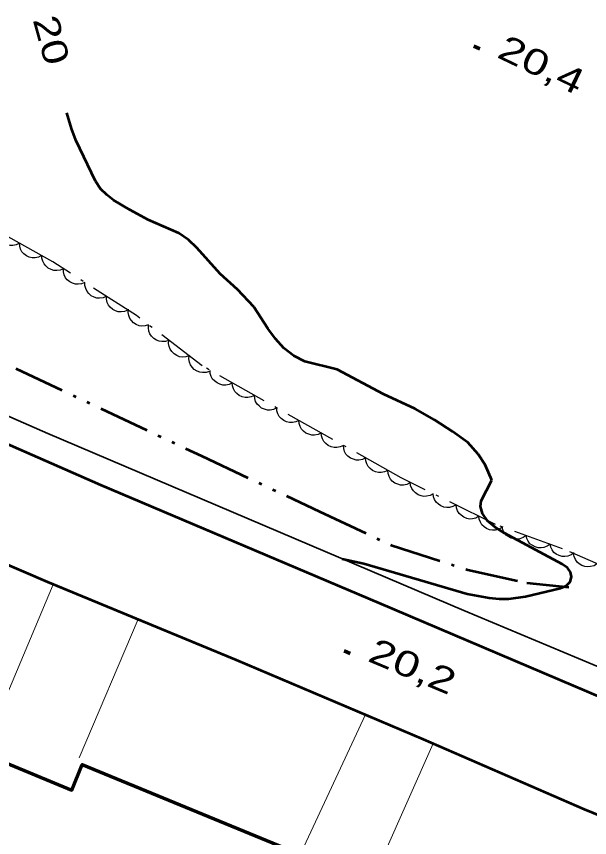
# Model space of a CAD drawing. Extents: x 355726 to 357533, y 5103782 to 5105258.
# Drawn here: x 356530.91 to 356564.63, y 5104563.09 to 5104611.37 of the extents above; entities that cross this region are included whole.
import ezdxf
from ezdxf.enums import TextEntityAlignment as Align

# ---------------------------------------------------------------- set-up
doc = ezdxf.new("R2010")
doc.units = 0
doc.header["$LTSCALE"] = 0.6
for name, pattern in [('DASH_DOUBLE_DOT', [9.2, 5, -1.2, 0.3, -1.2, 0.3, -1.2]), ('DOT_DASHED', [7.7, 5, -1.2, 0.3, -1.2]), ('LONG_DASHED', [7.5, 6, -1.5])]:
    doc.linetypes.add(name, pattern=pattern)
for name, color, linetype, lineweight in [('1', 7, 'LONG_DASHED', 53), ('19', 7, 'Continuous', 13), ('21', 7, 'LONG_DASHED', 35), ('22', 7, 'Continuous', 13), ('3', 7, 'Continuous', 140), ('31', 7, 'Continuous', 35), ('4', 7, 'DASH_DOUBLE_DOT', 53), ('44', 7, 'Continuous', 25)]:
    doc.layers.add(name, color=color, linetype=linetype, lineweight=lineweight)

msp = doc.modelspace()

# ---------------------------------------------------------------- linework, layer by layer
at = {"layer": '1'}
msp.add_lwpolyline([(356558.87, 5104584.11), (356558.48, 5104585.01), (356558.07, 5104585.63), (356557.46, 5104586.32), (356556.56, 5104586.97), (356555.5, 5104587.65), (356554.36, 5104588.3), (356552.5, 5104589.17), (356549.77, 5104590.62), (356547.87, 5104591.08), (356547.23, 5104591.41), (356546.64, 5104591.86), (356546.14, 5104592.41), (356545.69, 5104593.03), (356544.88, 5104594.3), (356543.91, 5104595.32), (356542.9, 5104596.23), (356541.52, 5104597.76), (356541.03, 5104598.24), (356540.46, 5104598.62), (356538.66, 5104599.41), (356537.58, 5104600), (356536.62, 5104600.57), (356536.22, 5104600.88), (356535.86, 5104601.24), (356535.55, 5104601.69), (356534.4, 5104604.09), (356534.14, 5104604.79), (356533.88, 5104605.7)], dxfattribs=at)
at = {"layer": '1', "linetype": 'Continuous'}
msp.add_lwpolyline([(356550.08, 5104579.48), (356551.35, 5104579.21), (356557.42, 5104577.43), (356558.72, 5104577.18), (356559.3, 5104577.13), (356559.87, 5104577.13), (356560.85, 5104577.26), (356562.92, 5104577.76), (356563.24, 5104577.9), (356563.48, 5104578.13), (356563.57, 5104578.42), (356563.51, 5104578.7), (356563.32, 5104578.95), (356563.01, 5104579.17), (356559.63, 5104580.99), (356559.1, 5104581.33), (356558.63, 5104581.71), (356558.32, 5104582.15), (356558.21, 5104582.55), (356558.25, 5104582.88), (356558.87, 5104584.11)], dxfattribs=at)
at = {"layer": '19'}
for p, q in [((356528.94, 5104568.18), (356533.07, 5104577.98)), ((356534.6, 5104567.78), (356538.06, 5104575.93)), ((356551.45, 5104570.32), (356542.58, 5104551.38)), ((356546.84, 5104549.3), (356555.42, 5104568.63))]:
    msp.add_line(p, q, dxfattribs=at)
at = {"layer": '21', "linetype": 'Continuous', "lineweight": 53}
for points in [[(356693.14, 5104528.73), (356686.68, 5104529.92), (356680.03, 5104531.03), (356673.33, 5104532.33), (356665.22, 5104534.03), (356657.79, 5104535.79), (356652.65, 5104537.11), (356647.74, 5104538.45), (356642.86, 5104540.01), (356635.96, 5104542.32), (356627.51, 5104545.55), (356619.53, 5104548.72), (356610.91, 5104552.22), (356603.07, 5104555.38), (356593.89, 5104559.3), (356586.78, 5104562.33), (356578.28, 5104565.76), (356566.31, 5104570.9), (356552.24, 5104576.88), (356535.87, 5104583.82), (356518.47, 5104591.44)], [(356523.7, 5104582.01), (356532.74, 5104578.12), (356543.84, 5104573.55), (356554.84, 5104568.88), (356564.31, 5104564.76), (356575.06, 5104560.38), (356580.66, 5104557.99), (356585.71, 5104555.84), (356585.91, 5104555.76), (356595.32, 5104551.71), (356605.09, 5104547.74), (356615.3, 5104543.55), (356624.81, 5104539.71), (356632.34, 5104536.86), (356640.18, 5104534.16), (356644.62, 5104532.78), (356647.74, 5104531.82), (356656.47, 5104529.46), (356664.44, 5104527.84), (356667.19, 5104527.23), (356672.07, 5104526.15), (356673.3, 5104525.88), (356683.29, 5104524.12), (356693.15, 5104522.5)]]:
    msp.add_lwpolyline(points, dxfattribs=at)
at = {"layer": '22', "lineweight": 35}
msp.add_lwpolyline([(356517.76, 5104593.42), (356532.75, 5104586.84), (356557.23, 5104576.44), (356579.99, 5104566.91), (356584.74, 5104564.9), (356602.02, 5104557.59), (356616.07, 5104551.83), (356627.55, 5104547.21), (356637.92, 5104543.34), (356648.95, 5104539.92), (356661.44, 5104536.63), (356672.33, 5104534.13), (356676.16, 5104533.42), (356680.85, 5104532.55), (356682.64, 5104532.23), (356688.85, 5104531.14), (356694.02, 5104530.23)], dxfattribs=at)
at = {"layer": '3'}
for p, q in [((356557.81, 5104609.63), (356558.17, 5104609.46)), ((356550.18, 5104574.07), (356550.54, 5104573.91))]:
    msp.add_line(p, q, dxfattribs=at)
at = {"layer": '31', "lineweight": 70}
msp.add_lwpolyline([(356546.63, 5104562.5), (356542.31, 5104552.01), (356538.06, 5104553.76), (356537.35, 5104552.04), (356534.84, 5104553.08), (356535.6, 5104554.93), (356529.89, 5104557.29), (356527.77, 5104552.15), (356522.73, 5104554.22), (356524.95, 5104559.63), (356524.7, 5104559.73), (356528.24, 5104568.32), (356534.16, 5104565.88), (356534.78, 5104567.38), (356546.63, 5104562.5)], close=True, dxfattribs=at)
at = {"layer": '4'}
msp.add_lwpolyline([(356530.87, 5104590.67), (356541.8, 5104585.53), (356548.74, 5104582.26), (356552.95, 5104580.28), (356557.46, 5104578.84), (356560.94, 5104578.07), (356563.41, 5104577.82)], dxfattribs=at)
at = {"layer": '44', "linetype": 'DOT_DASHED'}
msp.add_lwpolyline([(356566.21, 5104578.68), (356563.04, 5104580.07), (356559.1, 5104581.5), (356553.54, 5104584.24), (356541.84, 5104590.82), (356537.97, 5104593.78), (356533.04, 5104596.94), (356528.54, 5104599.47)], dxfattribs=at)
at = {"layer": '44'}
for points in [[(356531.08, 5104598.04), (356530.89, 5104597.95), (356530.69, 5104597.91), (356530.53, 5104597.91), (356530.36, 5104597.95), (356530.19, 5104598.03), (356530.04, 5104598.15), (356529.92, 5104598.26), (356529.84, 5104598.42), (356529.79, 5104598.6), (356529.77, 5104598.78)], [(356532.39, 5104597.31), (356532.2, 5104597.21), (356532, 5104597.18), (356531.84, 5104597.17), (356531.66, 5104597.22), (356531.5, 5104597.29), (356531.35, 5104597.41), (356531.23, 5104597.53), (356531.15, 5104597.69), (356531.1, 5104597.86), (356531.08, 5104598.04)], [(356533.67, 5104596.53), (356533.48, 5104596.45), (356533.28, 5104596.43), (356533.11, 5104596.43), (356532.95, 5104596.49), (356532.78, 5104596.57), (356532.64, 5104596.7), (356532.53, 5104596.82), (356532.46, 5104596.98), (356532.41, 5104597.16), (356532.41, 5104597.34)], [(356534.94, 5104595.73), (356534.74, 5104595.64), (356534.54, 5104595.62), (356534.38, 5104595.62), (356534.21, 5104595.68), (356534.05, 5104595.76), (356533.9, 5104595.89), (356533.8, 5104596.01), (356533.72, 5104596.18), (356533.68, 5104596.35), (356533.67, 5104596.53)], [(356536.2, 5104594.92), (356536.01, 5104594.83), (356535.8, 5104594.81), (356535.64, 5104594.81), (356535.47, 5104594.87), (356535.31, 5104594.95), (356535.17, 5104595.08), (356535.06, 5104595.2), (356534.99, 5104595.37), (356534.94, 5104595.55), (356534.94, 5104595.73)], [(356537.46, 5104594.11), (356537.27, 5104594.02), (356537.07, 5104594), (356536.9, 5104594), (356536.73, 5104594.06), (356536.57, 5104594.14), (356536.43, 5104594.27), (356536.32, 5104594.4), (356536.25, 5104594.56), (356536.2, 5104594.74), (356536.2, 5104594.92)], [(356538.68, 5104593.24), (356538.48, 5104593.17), (356538.28, 5104593.16), (356538.12, 5104593.18), (356537.95, 5104593.25), (356537.8, 5104593.35), (356537.67, 5104593.49), (356537.57, 5104593.62), (356537.51, 5104593.78), (356537.48, 5104593.97), (356537.49, 5104594.15)], [(356539.87, 5104592.32), (356539.67, 5104592.26), (356539.47, 5104592.25), (356539.31, 5104592.27), (356539.14, 5104592.34), (356538.99, 5104592.44), (356538.86, 5104592.58), (356538.76, 5104592.71), (356538.7, 5104592.87), (356538.67, 5104593.06), (356538.68, 5104593.24)], [(356541.06, 5104591.41), (356540.87, 5104591.35), (356540.66, 5104591.34), (356540.5, 5104591.36), (356540.34, 5104591.43), (356540.18, 5104591.53), (356540.05, 5104591.67), (356539.95, 5104591.8), (356539.89, 5104591.96), (356539.86, 5104592.14), (356539.87, 5104592.32)], [(356542.26, 5104590.5), (356542.06, 5104590.44), (356541.85, 5104590.43), (356541.69, 5104590.45), (356541.53, 5104590.51), (356541.37, 5104590.61), (356541.24, 5104590.75), (356541.14, 5104590.88), (356541.09, 5104591.05), (356541.05, 5104591.23), (356541.06, 5104591.41)], [(356543.6, 5104589.83), (356543.42, 5104589.73), (356543.22, 5104589.7), (356543.05, 5104589.69), (356542.88, 5104589.74), (356542.71, 5104589.82), (356542.56, 5104589.94), (356542.45, 5104590.05), (356542.37, 5104590.21), (356542.31, 5104590.38), (356542.3, 5104590.56)], [(356544.91, 5104589.09), (356544.72, 5104589), (356544.52, 5104588.97), (356544.36, 5104588.96), (356544.19, 5104589), (356544.02, 5104589.08), (356543.87, 5104589.2), (356543.76, 5104589.32), (356543.68, 5104589.47), (356543.62, 5104589.65), (356543.6, 5104589.83)], [(356546.22, 5104588.36), (356546.03, 5104588.26), (356545.83, 5104588.23), (356545.67, 5104588.22), (356545.5, 5104588.27), (356545.33, 5104588.34), (356545.18, 5104588.47), (356545.06, 5104588.58), (356544.98, 5104588.74), (356544.93, 5104588.91), (356544.91, 5104589.09)], [(356547.53, 5104587.62), (356547.34, 5104587.53), (356547.14, 5104587.49), (356546.97, 5104587.49), (356546.8, 5104587.53), (356546.64, 5104587.61), (356546.49, 5104587.73), (356546.37, 5104587.85), (356546.29, 5104588), (356546.23, 5104588.18), (356546.22, 5104588.36)], [(356548.83, 5104586.89), (356548.65, 5104586.79), (356548.45, 5104586.76), (356548.28, 5104586.75), (356548.11, 5104586.8), (356547.94, 5104586.87), (356547.79, 5104586.99), (356547.68, 5104587.11), (356547.6, 5104587.27), (356547.54, 5104587.44), (356547.53, 5104587.62)], [(356550.14, 5104586.15), (356549.95, 5104586.06), (356549.75, 5104586.02), (356549.59, 5104586.02), (356549.42, 5104586.06), (356549.25, 5104586.14), (356549.1, 5104586.26), (356548.99, 5104586.37), (356548.91, 5104586.53), (356548.85, 5104586.71), (356548.83, 5104586.89)], [(356551.45, 5104585.42), (356551.26, 5104585.32), (356551.06, 5104585.29), (356550.9, 5104585.28), (356550.73, 5104585.33), (356550.56, 5104585.4), (356550.41, 5104585.52), (356550.29, 5104585.64), (356550.21, 5104585.8), (356550.16, 5104585.97), (356550.14, 5104586.15)], [(356552.76, 5104584.68), (356552.57, 5104584.59), (356552.37, 5104584.55), (356552.2, 5104584.55), (356552.03, 5104584.59), (356551.86, 5104584.67), (356551.72, 5104584.79), (356551.6, 5104584.9), (356551.52, 5104585.06), (356551.46, 5104585.24), (356551.45, 5104585.42)], [(356554.06, 5104583.95), (356553.88, 5104583.85), (356553.68, 5104583.82), (356553.51, 5104583.81), (356553.34, 5104583.86), (356553.17, 5104583.93), (356553.02, 5104584.05), (356552.91, 5104584.17), (356552.83, 5104584.33), (356552.77, 5104584.5), (356552.76, 5104584.68)], [(356555.42, 5104583.31), (356555.24, 5104583.21), (356555.04, 5104583.16), (356554.88, 5104583.15), (356554.71, 5104583.18), (356554.54, 5104583.25), (356554.38, 5104583.36), (356554.26, 5104583.47), (356554.17, 5104583.62), (356554.1, 5104583.8), (356554.08, 5104583.97)], [(356556.77, 5104582.65), (356556.59, 5104582.55), (356556.39, 5104582.5), (356556.23, 5104582.49), (356556.05, 5104582.52), (356555.88, 5104582.59), (356555.73, 5104582.7), (356555.6, 5104582.81), (356555.51, 5104582.96), (356555.45, 5104583.13), (356555.42, 5104583.31)], [(356558.11, 5104581.99), (356557.93, 5104581.88), (356557.74, 5104581.84), (356557.57, 5104581.82), (356557.4, 5104581.86), (356557.23, 5104581.92), (356557.07, 5104582.04), (356556.95, 5104582.15), (356556.86, 5104582.3), (356556.79, 5104582.47), (356556.77, 5104582.65)], [(356559.46, 5104581.32), (356559.28, 5104581.22), (356559.08, 5104581.17), (356558.92, 5104581.16), (356558.74, 5104581.19), (356558.57, 5104581.26), (356558.42, 5104581.37), (356558.29, 5104581.48), (356558.21, 5104581.63), (356558.14, 5104581.81), (356558.11, 5104581.99)], [(356560.89, 5104580.85), (356560.72, 5104580.73), (356560.53, 5104580.66), (356560.36, 5104580.63), (356560.19, 5104580.65), (356560.01, 5104580.69), (356559.84, 5104580.79), (356559.71, 5104580.88), (356559.61, 5104581.02), (356559.52, 5104581.19), (356559.48, 5104581.36)], [(356562.3, 5104580.34), (356562.13, 5104580.22), (356561.94, 5104580.15), (356561.77, 5104580.12), (356561.6, 5104580.13), (356561.42, 5104580.18), (356561.25, 5104580.28), (356561.12, 5104580.37), (356561.02, 5104580.51), (356560.93, 5104580.68), (356560.89, 5104580.85)], [(356563.71, 5104579.83), (356563.54, 5104579.71), (356563.35, 5104579.64), (356563.18, 5104579.61), (356563.01, 5104579.62), (356562.83, 5104579.67), (356562.66, 5104579.76), (356562.53, 5104579.86), (356562.43, 5104580), (356562.34, 5104580.16), (356562.3, 5104580.34)], [(356565.06, 5104579.18), (356564.89, 5104579.07), (356564.69, 5104579.02), (356564.53, 5104579), (356564.35, 5104579.02), (356564.18, 5104579.08), (356564.02, 5104579.19), (356563.89, 5104579.29), (356563.8, 5104579.44), (356563.72, 5104579.61), (356563.69, 5104579.78)]]:
    msp.add_lwpolyline(points, dxfattribs=at)

# ---------------------------------------------------------------- texts
at = {"layer": '1', "width": 1.3}
msp.add_text('20', height=1.5, rotation=285.52, dxfattribs=at).set_placement((356532.244, 5104609.786), align=Align.CENTER)
at = {"layer": '3', "width": 1.35}
for s, rotation, p in [('20,4   ', 334.423, (356559.1, 5104609)), ('20,2   ', 337.264, (356551.5, 5104573.49))]:
    msp.add_text(s, height=1.5, rotation=rotation, dxfattribs=at).set_placement(p)

doc.saveas('drawing.dxf')
